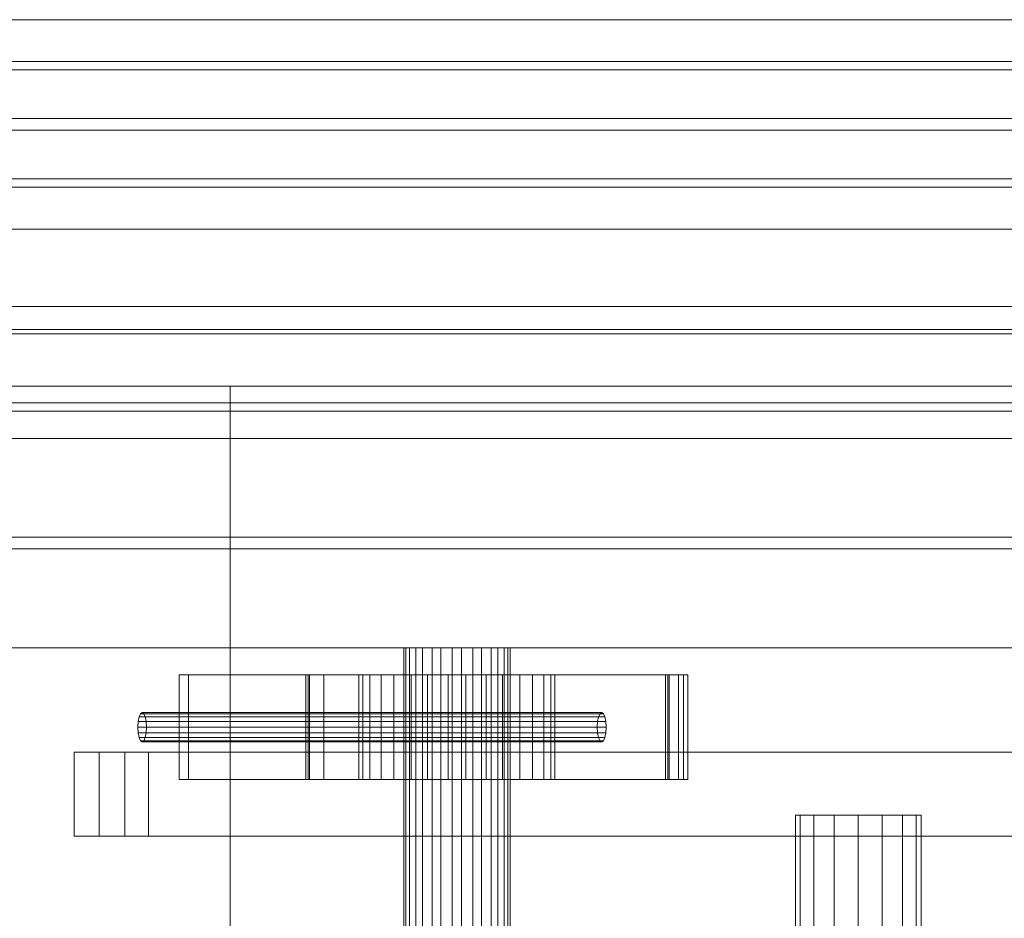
# Model space of a CAD drawing. Header units: millimetres. Extents: x -3490 to 61924, y -72580 to 6847.
# Tile 480 of 656: x 15308 to 15778, y -17629 to -17200. Entities that reach past the tile are written whole.
import ezdxf

# ---------------------------------------------------------------- set-up
doc = ezdxf.new("R2010")
doc.units = ezdxf.units.MM
doc.layers.add('superior_C02', color=7, linetype='Continuous', lineweight=0)
doc.layers.add('superior_mezcladora', color=7, linetype='Continuous', lineweight=0)

msp = doc.modelspace()

# ---------------------------------------------------------------- linework, layer by layer
at = {"layer": 'superior_C02'}
for p, q in [((15492.277, -17500), (15491.221, -17500)), ((15491.221, -17500), (15494.032, -17500)), ((15491.221, -17500), (15491.221, -17650)), ((15497.038, -17500), (15492.277, -17500)), ((15492.277, -17500), (15492.277, -17650)), ((15494.032, -17500), (15500.281, -17500)), ((15494.032, -17500), (15494.032, -17650)), ((15504.78, -17500), (15497.038, -17500)), ((15497.038, -17500), (15497.038, -17650)), ((15500.281, -17500), (15509.017, -17500)), ((15500.281, -17500), (15500.281, -17650)), ((15514.324, -17500), (15504.78, -17500)), ((15504.78, -17500), (15504.78, -17650)), ((15509.017, -17500), (15518.911, -17500)), ((15509.017, -17500), (15509.017, -17650)), ((15524.218, -17500), (15514.324, -17500)), ((15514.324, -17500), (15514.324, -17650)), ((15518.911, -17500), (15528.455, -17500)), ((15518.911, -17500), (15518.911, -17650)), ((15532.954, -17500), (15524.218, -17500)), ((15524.218, -17500), (15524.218, -17650)), ((15528.455, -17500), (15536.197, -17500)), ((15528.455, -17500), (15528.455, -17650)), ((15539.203, -17500), (15532.954, -17500)), ((15532.954, -17500), (15532.954, -17650)), ((15536.197, -17500), (15540.959, -17500)), ((15536.197, -17500), (15536.197, -17650)), ((15542.014, -17500), (15539.203, -17500)), ((15539.203, -17500), (15539.203, -17650)), ((15540.959, -17500), (15542.014, -17500)), ((15540.959, -17650), (15540.959, -17500)), ((15542.014, -17500), (15542.014, -17650)), ((15622.504, -17513), (15383.867, -17513)), ((15383.867, -17513), (15383.867, -17563)), ((15388.338, -17513), (15383.867, -17513)), ((15388.338, -17563), (15388.338, -17513)), ((15388.338, -17513), (15626.975, -17513)), ((15616.237, -17513), (15444.418, -17513)), ((15444.418, -17513), (15444.418, -17563)), ((15446.207, -17513), (15444.418, -17513)), ((15617.43, -17513), (15445.611, -17513)), ((15445.611, -17513), (15445.611, -17563)), ((15453.062, -17513), (15445.611, -17513)), ((15446.207, -17563), (15446.207, -17513)), ((15446.207, -17513), (15618.026, -17513)), ((15453.062, -17563), (15453.062, -17513)), ((15453.062, -17513), (15624.881, -17513)), ((15471.754, -17513), (15469.808, -17513)), ((15469.808, -17513), (15474.989, -17513)), ((15469.808, -17513), (15469.808, -17563)), ((15480.53, -17513), (15471.754, -17513)), ((15471.754, -17513), (15471.754, -17563)), ((15474.989, -17513), (15486.507, -17513)), ((15474.989, -17513), (15474.989, -17563)), ((15494.799, -17513), (15480.53, -17513)), ((15480.53, -17513), (15480.53, -17563)), ((15486.507, -17513), (15502.609, -17513)), ((15486.507, -17513), (15486.507, -17563)), ((15512.391, -17513), (15494.799, -17513)), ((15494.799, -17513), (15494.799, -17563)), ((15502.609, -17513), (15520.844, -17513)), ((15502.609, -17513), (15502.609, -17563)), ((15530.626, -17513), (15512.391, -17513)), ((15512.391, -17513), (15512.391, -17563)), ((15520.844, -17513), (15538.436, -17513)), ((15520.844, -17513), (15520.844, -17563)), ((15546.728, -17513), (15530.626, -17513)), ((15530.626, -17513), (15530.626, -17563)), ((15538.436, -17513), (15552.706, -17513)), ((15538.436, -17513), (15538.436, -17563)), ((15558.247, -17513), (15546.728, -17513)), ((15546.728, -17513), (15546.728, -17563)), ((15552.706, -17513), (15561.481, -17513)), ((15552.706, -17513), (15552.706, -17563)), ((15563.427, -17513), (15558.247, -17513)), ((15558.247, -17513), (15558.247, -17563)), ((15561.481, -17513), (15563.427, -17513)), ((15561.481, -17563), (15561.481, -17513)), ((15563.427, -17513), (15563.427, -17563)), ((15616.237, -17563), (15616.237, -17513)), ((15616.237, -17513), (15618.026, -17513)), ((15617.43, -17563), (15617.43, -17513)), ((15617.43, -17513), (15624.881, -17513)), ((15618.026, -17513), (15618.026, -17563)), ((15622.504, -17563), (15622.504, -17513)), ((15622.504, -17513), (15626.975, -17513)), ((15624.881, -17513), (15624.881, -17563)), ((15626.975, -17513), (15626.975, -17563)), ((15364.791, -17533.05), (15365.468, -17531.533)), ((15365.468, -17531.533), (15366.266, -17531)), ((15365.468, -17531.533), (15585.014, -17531.533)), ((15366.266, -17531), (15367.065, -17531.533)), ((15585.813, -17531), (15366.266, -17531)), ((15367.065, -17531.533), (15367.741, -17533.05)), ((15367.065, -17531.533), (15586.611, -17531.533)), ((15585.014, -17531.533), (15584.337, -17533.05)), ((15585.813, -17531), (15585.014, -17531.533)), ((15586.611, -17531.533), (15585.813, -17531)), ((15587.288, -17533.05), (15586.611, -17531.533)), ((15364.18, -17538), (15364.339, -17535.321)), ((15364.339, -17535.321), (15364.791, -17533.05)), ((15364.339, -17535.321), (15583.885, -17535.321)), ((15364.791, -17533.05), (15584.337, -17533.05)), ((15367.741, -17533.05), (15368.194, -17535.321)), ((15367.741, -17533.05), (15587.288, -17533.05)), ((15368.194, -17535.321), (15368.353, -17538)), ((15368.194, -17535.321), (15587.74, -17535.321)), ((15583.885, -17535.321), (15583.726, -17538)), ((15584.337, -17533.05), (15583.885, -17535.321)), ((15587.74, -17535.321), (15587.288, -17533.05)), ((15587.899, -17538), (15587.74, -17535.321)), ((15364.339, -17540.679), (15364.18, -17538)), ((15364.18, -17538), (15583.726, -17538)), ((15364.791, -17542.95), (15364.339, -17540.679)), ((15364.339, -17540.679), (15583.885, -17540.679)), ((15368.194, -17540.679), (15367.741, -17542.95)), ((15368.353, -17538), (15368.194, -17540.679)), ((15368.194, -17540.679), (15587.74, -17540.679)), ((15368.353, -17538), (15587.899, -17538)), ((15583.726, -17538), (15583.885, -17540.679)), ((15583.885, -17540.679), (15584.337, -17542.95)), ((15587.288, -17542.95), (15587.74, -17540.679)), ((15587.74, -17540.679), (15587.899, -17538)), ((15365.468, -17544.467), (15364.791, -17542.95)), ((15364.791, -17542.95), (15584.337, -17542.95)), ((15366.266, -17545), (15365.468, -17544.467)), ((15365.468, -17544.467), (15585.014, -17544.467)), ((15367.065, -17544.467), (15366.266, -17545)), ((15366.266, -17545), (15585.813, -17545)), ((15367.741, -17542.95), (15367.065, -17544.467)), ((15367.065, -17544.467), (15586.611, -17544.467)), ((15367.741, -17542.95), (15587.288, -17542.95)), ((15584.337, -17542.95), (15585.014, -17544.467)), ((15585.014, -17544.467), (15585.813, -17545)), ((15585.813, -17545), (15586.611, -17544.467)), ((15586.611, -17544.467), (15587.288, -17542.95)), ((15333.806, -17550), (15345.728, -17550)), ((15333.806, -17590), (15333.806, -17550)), ((15902.908, -17550), (15333.806, -17550)), ((15345.728, -17550), (15345.728, -17590)), ((15345.728, -17550), (15914.83, -17550)), ((15357.936, -17550), (15369.286, -17550)), ((15357.936, -17590), (15357.936, -17550)), ((15940.153, -17550), (15357.936, -17550)), ((15369.286, -17550), (15369.286, -17590)), ((15369.286, -17550), (15951.502, -17550)), ((15383.867, -17563), (15622.504, -17563)), ((15383.867, -17563), (15388.338, -17563)), ((15626.975, -17563), (15388.338, -17563)), ((15444.418, -17563), (15616.237, -17563)), ((15444.418, -17563), (15446.207, -17563)), ((15445.611, -17563), (15617.43, -17563)), ((15445.611, -17563), (15453.062, -17563)), ((15618.026, -17563), (15446.207, -17563)), ((15624.881, -17563), (15453.062, -17563)), ((15474.989, -17563), (15469.808, -17563)), ((15469.808, -17563), (15471.754, -17563)), ((15471.754, -17563), (15480.53, -17563)), ((15486.507, -17563), (15474.989, -17563)), ((15480.53, -17563), (15494.799, -17563)), ((15502.609, -17563), (15486.507, -17563)), ((15494.799, -17563), (15512.391, -17563)), ((15520.844, -17563), (15502.609, -17563)), ((15512.391, -17563), (15530.626, -17563)), ((15538.436, -17563), (15520.844, -17563)), ((15530.626, -17563), (15546.728, -17563)), ((15552.706, -17563), (15538.436, -17563)), ((15546.728, -17563), (15558.247, -17563)), ((15561.481, -17563), (15552.706, -17563)), ((15558.247, -17563), (15563.427, -17563)), ((15563.427, -17563), (15561.481, -17563)), ((15618.026, -17563), (15616.237, -17563)), ((15624.881, -17563), (15617.43, -17563)), ((15626.975, -17563), (15622.504, -17563)), ((15345.728, -17590), (15333.806, -17590)), ((15333.806, -17590), (15902.908, -17590)), ((15345.728, -17590), (15914.83, -17590)), ((15369.286, -17590), (15357.936, -17590)), ((15357.936, -17590), (15940.153, -17590)), ((15369.286, -17590), (15951.502, -17590))]:
    msp.add_line(p, q, dxfattribs=at)
at = {"layer": 'superior_mezcladora'}
for p, q in [((9808.381, -17200), (16008.381, -17200)), ((15996.97, -17220), (13930.304, -17220)), ((13931.825, -17220), (15998.492, -17220)), ((16018.271, -17220), (13951.605, -17220)), ((13953.126, -17220), (16019.793, -17220)), ((13931.825, -17224), (15998.492, -17224)), ((16018.271, -17224), (13951.605, -17224)), ((9808.381, -17247.2), (16008.381, -17247.2)), ((16008.381, -17252.8), (9808.381, -17252.8)), ((15998.492, -17276), (13931.825, -17276)), ((13951.605, -17276), (16018.271, -17276)), ((13930.304, -17280), (15996.97, -17280)), ((15998.492, -17280), (13931.825, -17280)), ((13951.605, -17280), (16018.271, -17280)), ((16019.793, -17280), (13953.126, -17280)), ((16008.381, -17300), (9808.381, -17300)), ((9808.381, -17337), (16008.381, -17337)), ((9808.381, -17348), (16008.381, -17348)), ((9808.381, -17350), (16008.381, -17350)), ((16008.381, -17375), (9808.381, -17375)), ((9833.381, -17375), (15408.381, -17375)), ((15408.381, -17375), (15408.381, -18625)), ((15408.381, -17850), (15408.381, -17375)), ((15408.381, -17375), (15983.381, -17375)), ((16008.381, -17383), (9808.381, -17383)), ((16008.381, -17387), (9808.381, -17387)), ((9733.381, -17400), (16053.381, -17400)), ((9733.381, -17447.2), (16053.381, -17447.2)), ((16053.381, -17452.8), (9733.381, -17452.8)), ((16053.381, -17500), (9733.381, -17500)), ((15680.665, -17580), (15678.381, -17580)), ((15678.381, -17810), (15678.381, -17580)), ((15687.168, -17580), (15680.665, -17580)), ((15680.665, -17810), (15680.665, -17580)), ((15696.901, -17580), (15687.168, -17580)), ((15687.168, -17810), (15687.168, -17580)), ((15708.381, -17580), (15696.901, -17580)), ((15696.901, -17810), (15696.901, -17580)), ((15719.862, -17580), (15708.381, -17580)), ((15708.381, -17810), (15708.381, -17580)), ((15729.595, -17580), (15719.862, -17580)), ((15719.862, -17810), (15719.862, -17580)), ((15736.098, -17580), (15729.595, -17580)), ((15729.595, -17810), (15729.595, -17580)), ((15738.381, -17580), (15736.098, -17580)), ((15736.098, -17810), (15736.098, -17580)), ((15738.381, -17580), (15738.381, -17810))]:
    msp.add_line(p, q, dxfattribs=at)

doc.saveas('drawing.dxf')
